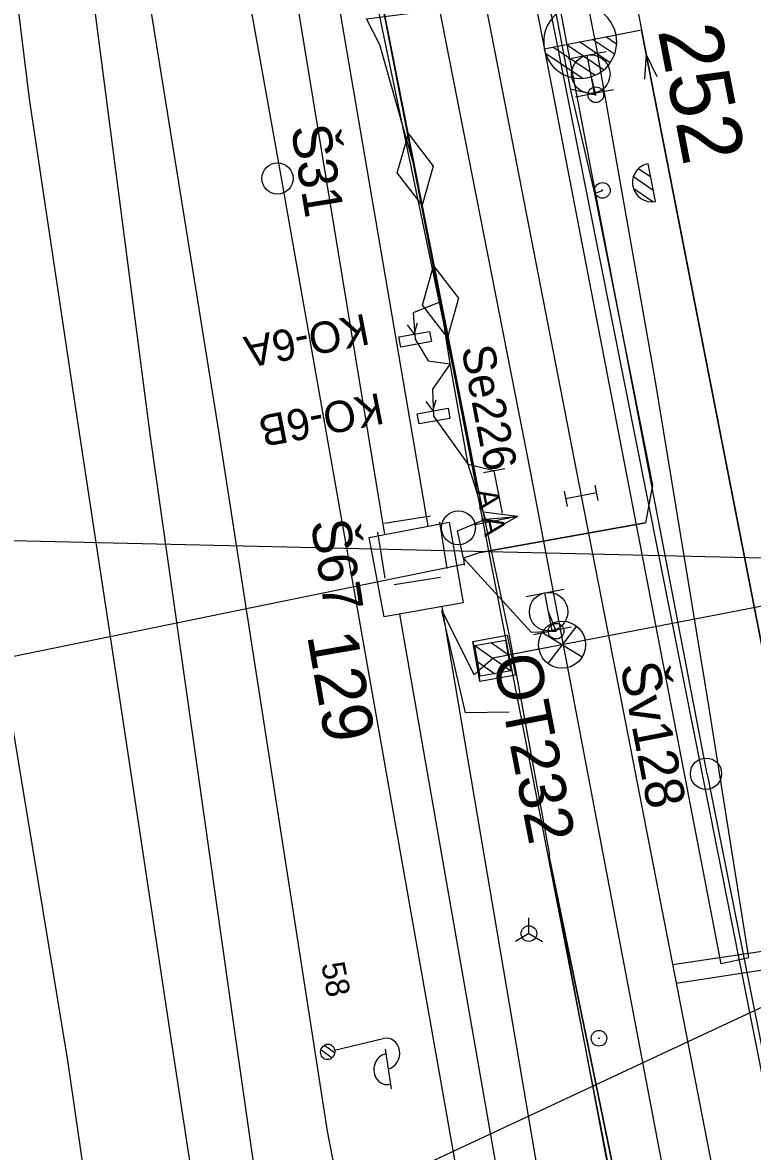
# Model space of a CAD drawing. Extents: x -545846 to -545044, y -1122650 to -1119108.
# Drawn here: x -545654.23 to -545630.88, y -1119663.02 to -1119626.9 of the extents above; entities that cross this region are included whole.
import ezdxf

# ---------------------------------------------------------------- set-up
doc = ezdxf.new("R2010")
doc.units = 0
for name, color, linetype in [('osvětlené plochy-hodnota-obrys', 7, 'Continuous'), ('Vrstva 1 - Koleje', 7, 'Continuous'), ('Vrstva 11 - Trakce', 7, 'Continuous'), ('Vrstva 12 - Trakce zaklady', 7, 'Continuous'), ('Vrstva 2 - Vyhybky', 7, 'Continuous'), ('Vrstva 25', 7, 'Continuous'), ('Vrstva 26', 7, 'Continuous'), ('Vrstva 27', 7, 'Continuous'), ('Vrstva 28 - zabzar', 7, 'Continuous'), ('Vrstva 3 - Lisy - Pocitaci body', 7, 'Continuous'), ('Vrstva 31', 7, 'Continuous'), ('Vrstva 34', 7, 'Continuous'), ('Vrstva 35', 7, 'Continuous'), ('Vrstva 36', 7, 'Continuous'), ('Vrstva 4 - Teren - stezky - prechody - plochy', 7, 'Continuous'), ('Vrstva 43', 7, 'Continuous'), ('Vrstva 44', 7, 'Continuous'), ('Vrstva 49', 7, 'Continuous'), ('Vrstva 50', 7, 'Continuous'), ('Vrstva 6 - Navesti', 7, 'Continuous'), ('Vrstva 62', 7, 'Continuous'), ('Vrstva 63', 7, 'Continuous'), ('Vrstva 7 - Namezniky-vystroj', 7, 'Continuous')]:
    doc.layers.add(name, color=color, linetype=linetype)

msp = doc.modelspace()

# ---------------------------------------------------------------- linework, layer by layer
at = {"layer": 'osvětlené plochy-hodnota-obrys'}
for points in [[(-545610.895, -1119760.665), (-545622.836, -1119699.488), (-545637.26, -1119626.872), (-545653.542, -1119543.449), (-545716.386, -1119223.717)], [(-545618.794, -1119749.17), (-545664.282, -1119515.639)]]:
    msp.add_lwpolyline(points, dxfattribs=at)
at = {"layer": 'Vrstva 1 - Koleje'}
for points in [[(-545673.811, -1119482.836), (-545671.313, -1119495.675), (-545669.505, -1119504.975), (-545667.947, -1119513.018), (-545662.4, -1119541.424), (-545660.697, -1119551.332), (-545659.275, -1119561.505), (-545658.148, -1119572.104), (-545657.527, -1119582.463), (-545657.339, -1119589.06), (-545656.945, -1119598.604), (-545656.274, -1119608.583), (-545655.31, -1119618.93), (-545654.021, -1119629.341), (-545652.534, -1119639.322), (-545651.124, -1119648.586), (-545649.453, -1119659.616), (-545647.771, -1119670.646), (-545646.146, -1119681.578), (-545645.086, -1119692.159), (-545644.623, -1119702.795), (-545644.886, -1119713.798)], [(-545638.828, -1119604.567), (-545636.749, -1119615.203), (-545635.189, -1119623.221), (-545634.427, -1119627.13)], [(-545643.254, -1119606.626), (-545640.837, -1119619.032), (-545638.961, -1119628.669), (-545637.035, -1119638.583), (-545636.36, -1119642.04), (-545635.081, -1119648.585), (-545634.051, -1119653.861), (-545633.095, -1119658.769), (-545632.248, -1119663.101), (-545631.11, -1119668.942), (-545630.167, -1119673.757), (-545629.252, -1119678.474), (-545628.408, -1119682.795), (-545624.202, -1119704.383), (-545620.373, -1119724.031)], [(-545620.224, -1119724.797), (-545620.373, -1119724.031), (-545624.202, -1119704.383), (-545626.602, -1119682.532), (-545627.256, -1119676.573), (-545628.042, -1119669.394), (-545630.443, -1119647.544), (-545633.496, -1119631.903), (-545634.274, -1119627.915), (-545634.427, -1119627.13)], [(-545634.427, -1119627.13), (-545634.274, -1119627.915), (-545630.443, -1119647.544), (-545626.228, -1119669.146), (-545624.179, -1119679.676), (-545622.122, -1119690.247), (-545620.04, -1119700.93), (-545618.466, -1119708.981)]]:
    msp.add_lwpolyline(points, dxfattribs=at)
at = {"layer": 'Vrstva 11 - Trakce'}
for p, q in [((-545639.235, -1119646.737), (-545638.695, -1119647.117)), ((-545639.757, -1119646.828), (-545638.604, -1119647.639)), ((-545639.67, -1119647.347), (-545639.123, -1119647.732))]:
    msp.add_line(p, q, dxfattribs=at)
msp.add_lwpolyline([(-545596.214, -1119638.936), (-545611.603, -1119641.91), (-545639.182, -1119647.235)], dxfattribs=at)
msp.add_lwpolyline([(-545638.775, -1119646.657), (-545638.604, -1119647.642), (-545639.589, -1119647.813), (-545639.76, -1119646.828)], close=True, dxfattribs=at)
at = {"layer": 'Vrstva 12 - Trakce zaklady'}
for p, q in [((-545639.823, -1119646.697), (-545638.725, -1119646.5)), ((-545638.457, -1119647.778), (-545639.6, -1119647.979))]:
    msp.add_line(p, q, dxfattribs=at)
for points in [[(-545638.725, -1119646.5), (-545638.457, -1119647.778), (-545639.6, -1119647.979), (-545639.823, -1119646.697), (-545638.725, -1119646.5)], [(-545639.823, -1119646.697), (-545639.823, -1119646.697), (-545639.6, -1119647.979), (-545639.6, -1119647.979)], [(-545638.725, -1119646.5), (-545638.725, -1119646.5), (-545638.457, -1119647.778), (-545638.457, -1119647.778)]]:
    msp.add_lwpolyline(points, dxfattribs=at)
at = {"layer": 'Vrstva 2 - Vyhybky'}
for p, q in [((-545635.243, -1119627.291), (-545634.427, -1119627.13)), ((-545637.541, -1119627.739), (-545635.242, -1119627.291)), ((-545635.64, -1119628.41), (-545636.839, -1119627.602)), ((-545635.433, -1119628.183), (-545636.416, -1119627.519)), ((-545635.292, -1119627.912), (-545635.995, -1119627.438)), ((-545635.225, -1119627.59), (-545635.572, -1119627.356)), ((-545637.541, -1119627.739), (-545637.541, -1119627.739)), ((-545636.323, -1119628.682), (-545637.498, -1119627.891)), ((-545635.923, -1119628.586), (-545637.261, -1119627.684))]:
    msp.add_line(p, q, dxfattribs=at)
for points in [[(-545634.427, -1119627.13), (-545634.274, -1119627.915), (-545630.443, -1119647.544), (-545626.228, -1119669.146)], [(-545633.923, -1119628.634), (-545634.274, -1119627.915), (-545634.329, -1119628.713)]]:
    msp.add_lwpolyline(points, dxfattribs=at)
for centre, radius, start, end in [((-545636.391, -1119627.514), 1.17, 10.9607, 191.4302), ((-545636.391, -1119627.515), 1.171, 191.0502, 11.011)]:
    msp.add_arc(centre, radius, start, end, dxfattribs=at)
at = {"layer": 'Vrstva 25'}
for p, q in [((-545636.51, -1119646.208), (-545637.423, -1119647.407)), ((-545636.331, -1119647.207), (-545637.615, -1119646.415)), ((-545637.71, -1119646.947), (-545639.182, -1119647.235)), ((-545644.247, -1119659.778), (-545642.69, -1119659.406)), ((-545644.683, -1119659.761), (-545644.33, -1119660.018)), ((-545644.571, -1119659.614), (-545644.247, -1119659.85)), ((-545642.636, -1119659.746), (-545642.439, -1119661.01))]:
    msp.add_line(p, q, dxfattribs=at)
msp.add_lwpolyline([(-545611.603, -1119641.91), (-545639.182, -1119647.235)], dxfattribs=at)
msp.add_circle((-545636.969, -1119646.805), 0.754, dxfattribs=at)
for centre, start_param, end_param in [((-545642.614, -1119659.892), 3.555121, 6.696713), ((-545642.543, -1119660.38), 0.401266, 3.567383)]:
    msp.add_ellipse(centre, major_axis=(0.109, 0.488), ratio=0.897978, start_param=start_param, end_param=end_param, dxfattribs=at)
msp.add_ellipse((-545644.47, -1119659.831), major_axis=(-0.055, -0.244), ratio=0.897978, dxfattribs=at)
msp.add_ellipse((-545644.47, -1119659.831), major_axis=(-0.055, -0.244), ratio=0.897978, dxfattribs=at)
at = {"layer": 'Vrstva 26'}
msp.add_lwpolyline([(-545640.815, -1119645.713), (-545639.785, -1119647.767), (-545639.592, -1119647.586), (-545639.182, -1119647.235)], dxfattribs=at)
at = {"layer": 'Vrstva 27'}
for p, q in [((-545635.885, -1119629.235), (-545635.895, -1119629.185)), ((-545635.675, -1119632.295), (-545635.685, -1119632.245)), ((-545642.191, -1119636.958), (-545642.188, -1119636.954)), ((-545641.601, -1119639.418), (-545641.598, -1119639.414)), ((-545637.155, -1119646.395), (-545637.165, -1119646.345))]:
    msp.add_line(p, q, dxfattribs=at)
for points in [[(-545641.922, -1119636.567), (-545641.699, -1119636.866), (-545641.594, -1119636.508)], [(-545641.332, -1119639.027), (-545641.109, -1119639.326), (-545641.004, -1119638.968)]]:
    msp.add_lwpolyline(points, dxfattribs=at)
for points in [[(-545642.192, -1119636.954), (-545641.207, -1119636.778), (-545641.148, -1119637.106), (-545642.133, -1119637.282)], [(-545641.602, -1119639.414), (-545640.617, -1119639.238), (-545640.558, -1119639.566), (-545641.543, -1119639.742)]]:
    msp.add_lwpolyline(points, close=True, dxfattribs=at)
for centre in [(-545635.89, -1119629.21), (-545635.68, -1119632.27), (-545637.16, -1119646.37)]:
    msp.add_circle(centre, 0.25, dxfattribs=at)
at = {"layer": 'Vrstva 28 - zabzar'}
for p, q in [((-545641.342, -1119633.314), (-545641.998, -1119629.886)), ((-545642.242, -1119631.709), (-545641.889, -1119630.457)), ((-545641.889, -1119630.457), (-545641.098, -1119631.491)), ((-545641.098, -1119631.491), (-545641.451, -1119632.743)), ((-545641.451, -1119632.743), (-545642.242, -1119631.709)), ((-545635.93, -1119632.37), (-545635.68, -1119632.27)), ((-545641.188, -1119634.116), (-545640.532, -1119637.544)), ((-545641.432, -1119635.939), (-545641.079, -1119634.687)), ((-545641.079, -1119634.687), (-545640.288, -1119635.721)), ((-545640.288, -1119635.721), (-545640.641, -1119636.973)), ((-545640.641, -1119636.973), (-545641.432, -1119635.939)), ((-545639.14, -1119641.24), (-545639.97, -1119641.04))]:
    msp.add_line(p, q, dxfattribs=at)
for points in [[(-545641.79, -1119600.31), (-545642.25, -1119600.64), (-545641.29, -1119604.04), (-545640.39, -1119609.83), (-545638.26, -1119620.84), (-545636.71, -1119629.02), (-545635.93, -1119632.37), (-545634.08, -1119641.7), (-545634.3, -1119642.9), (-545639.59, -1119643.85), (-545640.12, -1119644.04), (-545640.107, -1119644.259)], [(-545639.42, -1119642.79), (-545639.97, -1119641.04), (-545640.55, -1119637.82), (-545640.86, -1119635.83), (-545641.67, -1119631.6), (-545642.8, -1119627.61), (-545643.23, -1119626.78), (-545627.24, -1119624.72)], [(-545636.71, -1119629.02), (-545635.89, -1119629.21), (-545636.05, -1119628.55)], [(-545640.86, -1119635.83), (-545641.73, -1119636.19), (-545641.67, -1119637.03), (-545641.25, -1119637.72), (-545640.55, -1119637.82), (-545641.12, -1119638.63), (-545641.08, -1119639.49), (-545639.97, -1119641.04)], [(-545640.12, -1119644.04), (-545640.32, -1119643.16), (-545639.42, -1119642.79), (-545638.4, -1119642.7)], [(-545640.12, -1119644.04), (-545637.96, -1119646.4), (-545637.16, -1119646.37), (-545637.4, -1119645.75)]]:
    msp.add_lwpolyline(points, dxfattribs=at)
at = {"layer": 'Vrstva 3 - Lisy - Pocitaci body'}
for p, q in [((-545636.772, -1119628.063), (-545635.563, -1119627.828)), ((-545635.932, -1119629.155), (-545636.168, -1119627.945)), ((-545636.537, -1119629.272), (-545635.328, -1119629.037)), ((-545634.137, -1119631.839), (-545634.531, -1119631.577)), ((-545633.984, -1119632.623), (-545634.219, -1119631.414)), ((-545634.219, -1119631.414), (-545634.219, -1119631.414)), ((-545634.053, -1119632.267), (-545634.688, -1119631.839)), ((-545634.067, -1119632.633), (-545634.677, -1119632.22)), ((-545635.917, -1119641.699), (-545635.821, -1119642.189)), ((-545636.899, -1119641.891), (-545636.803, -1119642.381)), ((-545635.869, -1119641.944), (-545636.851, -1119642.136)), ((-545638.4, -1119642.7), (-545639.754, -1119642.964)), ((-545638.4, -1119642.7), (-545639.482, -1119642.56)), ((-545638.4, -1119642.7), (-545639.35, -1119643.237)), ((-545638.123, -1119645.263), (-545636.913, -1119645.027)), ((-545637.282, -1119646.355), (-545637.518, -1119645.145)), ((-545637.887, -1119646.473), (-545636.677, -1119646.237)), ((-545638.032, -1119656.046), (-545638.032, -1119655.546)), ((-545638.032, -1119656.046), (-545638.465, -1119656.296)), ((-545638.032, -1119656.046), (-545637.599, -1119656.296))]:
    msp.add_line(p, q, dxfattribs=at)
for centre, radius in [((-545636.051, -1119628.548), 0.616), ((-545640.287, -1119643.066), 0.542), ((-545637.401, -1119645.748), 0.616), ((-545638.032, -1119656.046), 0.25)]:
    msp.add_circle(centre, radius, dxfattribs=at)
for start, end in [(101.0067, 191.0067), (191.0067, 281.0067)]:
    msp.add_arc((-545634.102, -1119632.018), 0.616, start, end, dxfattribs=at)
at = {"layer": 'Vrstva 31'}
msp.add_lwpolyline([(-545638.664, -1119648.957), (-545640.058, -1119648.981), (-545640.815, -1119645.713)], dxfattribs=at)
msp.add_lwpolyline([(-545638.664, -1119648.957), (-545640.058, -1119648.981), (-545640.815, -1119645.713)], dxfattribs=at)
at = {"layer": 'Vrstva 34'}
for p, q in [((-545642.657, -1119642.913), (-545641.176, -1119642.676)), ((-545640.89, -1119642.884), (-545640.653, -1119644.365)), ((-545642.628, -1119644.68), (-545642.865, -1119643.199)), ((-545640.861, -1119644.651), (-545642.342, -1119644.888))]:
    msp.add_line(p, q, dxfattribs=at)
at = {"layer": 'Vrstva 35'}
for p, q in [((-545642.639, -1119643.278), (-545649.445, -1119601.934)), ((-545641.254, -1119643.012), (-545648.302, -1119601.738)), ((-545639.59, -1119643.85), (-545634.3, -1119642.9)), ((-545633.773, -1119686.964), (-545640.811, -1119645.587)), ((-545634.944, -1119687.133), (-545642.159, -1119645.823))]:
    msp.add_line(p, q, dxfattribs=at)
at = {"layer": 'Vrstva 36'}
for p, q in [((-545640.578, -1119642.879), (-545640.578, -1119642.879)), ((-545643.138, -1119643.373), (-545643.138, -1119643.373)), ((-545640.132, -1119645.466), (-545640.132, -1119645.466)), ((-545642.659, -1119645.91), (-545642.659, -1119645.91))]:
    msp.add_line(p, q, dxfattribs=at)
msp.add_lwpolyline([(-545643.138, -1119643.373), (-545640.578, -1119642.879), (-545640.132, -1119645.466), (-545642.659, -1119645.91)], close=True, dxfattribs=at)
msp.add_lwpolyline([(-545643.138, -1119643.373), (-545640.578, -1119642.879), (-545640.132, -1119645.466), (-545642.659, -1119645.91)], close=True, dxfattribs=at)
at = {"layer": 'Vrstva 4 - Teren - stezky - prechody - plochy'}
for points in [[(-545630.993, -1119656.823), (-545632.27, -1119648.758), (-545633.986, -1119638.317), (-545635.874, -1119627.618), (-545641.206, -1119601.036), (-545648.737, -1119561.68), (-545660.263, -1119502.835), (-545661.421, -1119496.666)], [(-545630.993, -1119656.823), (-545631.879, -1119657.017), (-545637.587, -1119627.431), (-545642.784, -1119601.05), (-545650.341, -1119562.037), (-545654.864, -1119538.891), (-545658.993, -1119521.274), (-545660.867, -1119513.982), (-545663.726, -1119503.551), (-545665.454, -1119497.849)], [(-545668.116, -1119499.514), (-545669.067, -1119499.733), (-545667.149, -1119508.296), (-545664.169, -1119519.775), (-545660.463, -1119535.199), (-545657.369, -1119550.681), (-545650.63, -1119584.9), (-545650.137, -1119587.57), (-545643.597, -1119621.824), (-545639.676, -1119641.733), (-545638.648, -1119646.558), (-545637.372, -1119653.536), (-545637.393, -1119653.539), (-545632.884, -1119675.451), (-545627.579, -1119703.177), (-545627.31, -1119704.719), (-545625.835, -1119712.063)], [(-545668.116, -1119499.514), (-545665.721, -1119507.929), (-545662.615, -1119519.622), (-545659.148, -1119534.332), (-545655.765, -1119550.675), (-545641.939, -1119621.169), (-545637.993, -1119641.248), (-545631.568, -1119675.037), (-545626.43, -1119701.616), (-545620.933, -1119729.23), (-545619.776, -1119736.256), (-545618.414, -1119746.042), (-545618.118, -1119750.155), (-545617.307, -1119763.323), (-545616.619, -1119772.592), (-545616.223, -1119779.957), (-545616.135, -1119786.617)], [(-545656.026, -1119569.241), (-545654.499, -1119571.456), (-545653.398, -1119574.472), (-545651.008, -1119584.887), (-545650.604, -1119587.134), (-545647.381, -1119604.145), (-545643.83, -1119621.835), (-545639.676, -1119641.733)], [(-545639.676, -1119641.733), (-545643.597, -1119621.824), (-545650.137, -1119587.57), (-545650.63, -1119584.9), (-545653.11, -1119573.498), (-545653.963, -1119570.966), (-545656.026, -1119569.241)], [(-545637.393, -1119653.539), (-545633.274, -1119675.3), (-545627.579, -1119703.177), (-545627.31, -1119704.719), (-545626.06, -1119712.07), (-545622.496, -1119729.428)], [(-545627.579, -1119703.177), (-545632.884, -1119675.451), (-545637.393, -1119653.539)]]:
    msp.add_lwpolyline(points, dxfattribs=at)
at = {"layer": 'Vrstva 43'}
for centre in [(-545646.079, -1119631.887), (-545632.363, -1119650.931)]:
    msp.add_circle(centre, 0.5, dxfattribs=at)
at = {"layer": 'Vrstva 44'}
for points in [[(-545632.322, -1119650.948), (-545641.9, -1119601.074), (-545649.267, -1119562.096), (-545649.25, -1119561.916)], [(-545654.9, -1119582.222), (-545645.965, -1119631.818), (-545637.145, -1119681.816), (-545629.836, -1119730.566), (-545626.416, -1119761.521), (-545622.849, -1119813.009), (-545619.592, -1119863.304), (-545618.858, -1119914.175), (-545618.881, -1119950.565), (-545618.715, -1119963.415), (-545629.02, -1119997.179)], [(-545632.322, -1119650.948), (-545622.321, -1119700.988), (-545611.338, -1119758.596), (-545611.36, -1119758.757), (-545611.449, -1119758.784)]]:
    msp.add_lwpolyline(points, dxfattribs=at)
at = {"layer": 'Vrstva 49'}
for points in [[(-545655.117, -1119579.257), (-545655.465, -1119586.681), (-545654.728, -1119601.362), (-545652.589, -1119621.359), (-545650.163, -1119640.071), (-545647.474, -1119659.033), (-545644.608, -1119679.124), (-545643.003, -1119694.436)], [(-545655.117, -1119579.257), (-545654.637, -1119587.147), (-545653.079, -1119601.278), (-545650.95, -1119621.407), (-545647.998, -1119639.764), (-545644.487, -1119662.372), (-545641.063, -1119679.985), (-545638.92, -1119699.386)]]:
    msp.add_lwpolyline(points, dxfattribs=at)
at = {"layer": 'Vrstva 50'}
msp.add_line((-545635.813, -1119659.395), (-545635.763, -1119659.395), dxfattribs=at)
msp.add_circle((-545635.788, -1119659.395), 0.25, dxfattribs=at)
at = {"layer": 'Vrstva 6 - Navesti'}
for p, q in [((-545638.796, -1119641.173), (-545639.484, -1119641.307)), ((-545638.875, -1119642.6), (-545639.14, -1119641.24))]:
    msp.add_line(p, q, dxfattribs=at)
at = {"layer": 'Vrstva 62'}
msp.add_lwpolyline([(-545657.384, -1119632.351), (-545652.8, -1119660.112), (-545648.962, -1119686.501), (-545648.197, -1119699.999)], dxfattribs=at)
at = {"layer": 'Vrstva 63'}
for p, q in [((-545584.143, -1119636.743), (-545668.751, -1119676.21)), ((-545623.894, -1119644.185), (-545676.552, -1119642.968)), ((-545640.086, -1119644.226), (-545697.013, -1119655.883))]:
    msp.add_line(p, q, dxfattribs=at)
at = {"layer": 'Vrstva 7 - Namezniky-vystroj'}
for p, q in [((-545633.432, -1119657.04), (-545629.466, -1119656.437)), ((-545633.317, -1119657.629), (-545629.4, -1119657.033))]:
    msp.add_line(p, q, dxfattribs=at)

# ---------------------------------------------------------------- texts
at = {"layer": 'Vrstva 11 - Trakce'}
msp.add_text('129', height=1.6, rotation=279.8677, dxfattribs=at).set_placement((-545645.134, -1119646.502))
at = {"layer": 'Vrstva 2 - Vyhybky'}
msp.add_text('252', height=2, rotation=281.03, dxfattribs=at).set_placement((-545633.911, -1119627.149))
at = {"layer": 'Vrstva 25'}
for s, height, rotation, p in [('OT232', 1.5, 281.0572, (-545639.182, -1119647.235)), ('58', 0.75, 281.0757, (-545644.681, -1119657.027))]:
    msp.add_text(s, height=height, rotation=rotation, dxfattribs=at).set_placement(p)
at = {"layer": 'Vrstva 27'}
for s, p in [('KO-6A', (-545643.265, -1119636.201)), ('KO-6B', (-545642.801, -1119638.738))]:
    msp.add_text(s, height=1, rotation=191.0331, dxfattribs=at).set_placement(p)
at = {"layer": 'Vrstva 34'}
msp.add_text('Š67', height=1.25, rotation=279.0759, dxfattribs=at).set_placement((-545645.019, -1119642.88))
at = {"layer": 'Vrstva 43'}
for s, rotation, p in [('Š31', 279.317, (-545645.651, -1119630.256)), ('Šv128', 280.9998, (-545635.119, -1119647.468))]:
    msp.add_text(s, height=1.25, rotation=rotation, dxfattribs=at).set_placement(p)
at = {"layer": 'Vrstva 6 - Navesti'}
for s, height, rotation, p in [('Se226', 1.05, 281.0067, (-545640.198, -1119637.318)), ('  A A ', 0.7, 281.0121, (-545639.827, -1119641.374))]:
    msp.add_text(s, height=height, rotation=rotation, dxfattribs=at).set_placement(p)

doc.saveas('drawing.dxf')
